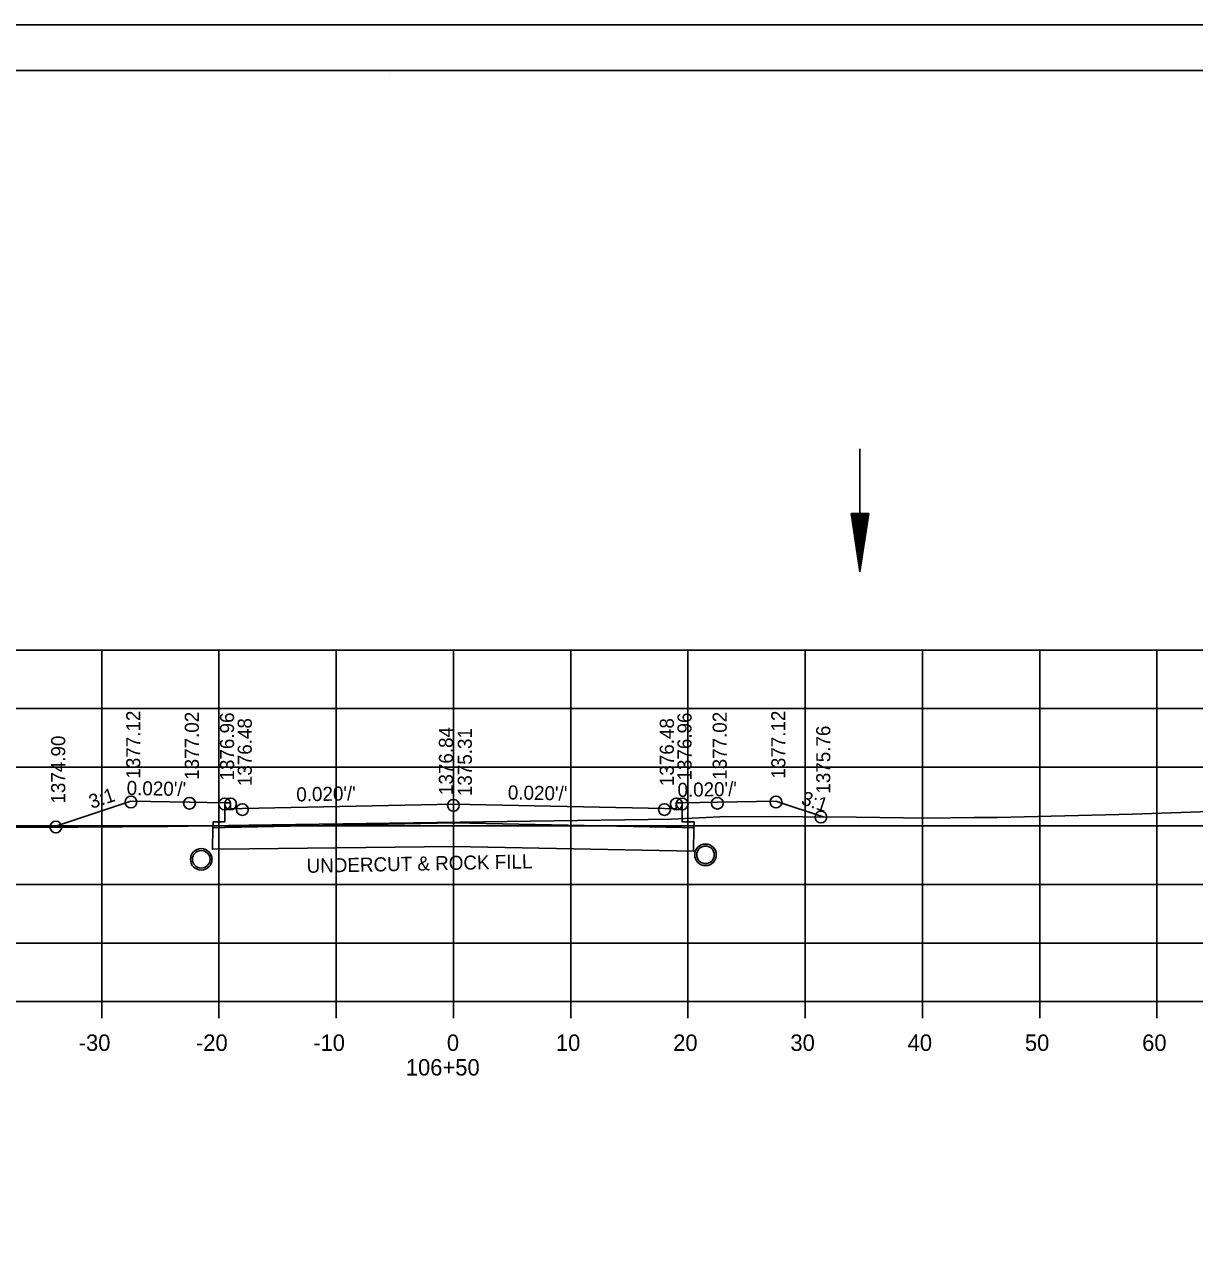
# Model space of a CAD drawing. Extents: x 1374311 to 1383814, y 384102 to 406278.
# Drawn here: x 1382684.3 to 1382784, y 385867.1 to 385972.6 of the extents above; entities that cross this region are included whole.
import ezdxf

# ---------------------------------------------------------------- set-up
doc = ezdxf.new("R2010")
doc.units = 0
for name, color, linetype in [('R_Axis', 7, 'Continuous'), ('R_Axis Annot', 7, 'Continuous'), ('R_Border', 7, 'Continuous'), ('R_Draft', 7, 'Continuous'), ('R_Exist Surface', 7, 'Continuous'), ('R_Fin Surface', 7, 'Continuous'), ('R_Grid', 7, 'Continuous'), ('R_No Plot', 7, 'Continuous'), ('R_Water', 7, 'Continuous'), ('R_Xsect Elev', 7, 'Continuous'), ('R_Xsect Slope', 7, 'Continuous')]:
    doc.layers.add(name, color=color, linetype=linetype)

msp = doc.modelspace()

# ---------------------------------------------------------------- linework, layer by layer
at = {"layer": 'R_Axis'}
for p, q in [((1382580.86, 385889.23), (1382860.86, 385889.23)), ((1382690.86, 385887.83), (1382690.86, 385889.23)), ((1382700.86, 385887.83), (1382700.86, 385889.23)), ((1382710.86, 385887.83), (1382710.86, 385889.23)), ((1382720.86, 385887.83), (1382720.86, 385889.23)), ((1382730.86, 385887.83), (1382730.86, 385889.23)), ((1382740.86, 385887.83), (1382740.86, 385889.23)), ((1382750.86, 385887.83), (1382750.86, 385889.23)), ((1382760.86, 385887.83), (1382760.86, 385889.23)), ((1382770.86, 385887.83), (1382770.86, 385889.23)), ((1382780.86, 385887.83), (1382780.86, 385889.23))]:
    msp.add_line(p, q, dxfattribs=at)
at = {"layer": 'R_Border'}
for p, q in [((1382562.86, 385968.69), (1382879.04, 385968.69)), ((1382715.38, 385968.43), (1382715.38, 385968.43)), ((1382715.38, 385968.43), (1382715.38, 385968.43))]:
    msp.add_line(p, q, dxfattribs=at)
at = {"layer": 'R_Draft'}
for p, q in [((1382754.78, 385930.89), (1382755.53, 385925.89)), ((1382756.28, 385930.89), (1382754.78, 385930.89)), ((1382754.9, 385930.89), (1382755.53, 385926.72)), ((1382755.03, 385930.89), (1382755.53, 385927.58)), ((1382755.15, 385930.89), (1382755.53, 385928.42)), ((1382755.28, 385930.89), (1382755.53, 385929.26)), ((1382755.41, 385930.89), (1382755.53, 385930.1)), ((1382756.28, 385930.89), (1382755.53, 385925.89)), ((1382755.77, 385930.89), (1382755.53, 385929.26)), ((1382756.02, 385930.89), (1382755.53, 385927.58)), ((1382756.15, 385930.89), (1382755.53, 385926.72)), ((1382755.9, 385930.89), (1382755.53, 385928.42)), ((1382755.64, 385930.89), (1382755.53, 385930.1))]:
    msp.add_line(p, q, dxfattribs=at)
at = {"layer": 'R_Exist Surface'}
msp.add_lwpolyline([(1382683.51, 385904.13), (1382688.85, 385904.12), (1382696.51, 385904.17), (1382703.41, 385904.28), (1382739.47, 385904.81), (1382744.18, 385905.02), (1382750.66, 385904.99), (1382755.21, 385904.97), (1382761.27, 385904.88), (1382765.27, 385904.94), (1382767.23, 385904.94), (1382778.78, 385905.22), (1382790.3, 385905.63), (1382792.58, 385905.55), (1382794.69, 385905.59), (1382802.8, 385905.59), (1382817.89, 385905.49), (1382833.71, 385905.81), (1382843.56, 385906.09), (1382859.23, 385906.17), (1382860.86, 385906.2)], dxfattribs=at)
for centre in [(1382742.36, 385901.76), (1382699.35, 385901.37)]:
    msp.add_circle(centre, 0.917, dxfattribs=at)
at = {"layer": 'R_Fin Surface'}
for p, q in [((1382741.33, 385902.07), (1382741.37, 385904.07)), ((1382720.86, 385902.48), (1382741.33, 385902.07))]:
    msp.add_line(p, q, dxfattribs=at)
for points in [[(1382686.68, 385904.13), (1382693.35, 385906.35), (1382698.35, 385906.25), (1382701.35, 385906.19), (1382701.85, 385906.19), (1382701.86, 385905.69), (1382702.86, 385905.71), (1382720.86, 385906.07), (1382738.86, 385905.71), (1382739.86, 385905.69), (1382739.87, 385906.19), (1382740.37, 385906.19), (1382743.37, 385906.25), (1382748.37, 385906.35), (1382752.47, 385904.98)], [(1382740.37, 385906.1), (1382740.38, 385904.56), (1382741.38, 385904.57), (1382741.37, 385904.07), (1382740.37, 385904.09), (1382720.86, 385904.48), (1382701.35, 385904.09), (1382700.35, 385904.07), (1382700.36, 385904.57), (1382701.36, 385904.56), (1382701.35, 385906.1)], [(1382700.35, 385904.07), (1382700.31, 385902.23), (1382703.45, 385902.28), (1382720.86, 385902.48)], [(1382700.35, 385904.07), (1382700.31, 385902.23), (1382703.45, 385902.28), (1382720.86, 385902.48)], [(1382741.37, 385904.07), (1382740.37, 385904.09), (1382720.86, 385904.48), (1382701.35, 385904.09), (1382700.35, 385904.07)], [(1382741.37, 385904.07), (1382741.33, 385902.07), (1382720.86, 385902.48)]]:
    msp.add_lwpolyline(points, dxfattribs=at)
at = {"layer": 'R_Grid'}
for p, q in [((1382580.86, 385919.23), (1382860.86, 385919.23)), ((1382690.86, 385889.23), (1382690.86, 385919.23)), ((1382700.86, 385889.23), (1382700.86, 385919.23)), ((1382710.86, 385889.23), (1382710.86, 385919.23)), ((1382720.86, 385889.23), (1382720.86, 385919.23)), ((1382730.86, 385889.23), (1382730.86, 385919.23)), ((1382740.86, 385889.23), (1382740.86, 385919.23)), ((1382750.86, 385889.23), (1382750.86, 385919.23)), ((1382760.86, 385889.23), (1382760.86, 385919.23)), ((1382770.86, 385889.23), (1382770.86, 385919.23)), ((1382780.86, 385889.23), (1382780.86, 385919.23)), ((1382580.86, 385914.23), (1382860.86, 385914.23)), ((1382580.86, 385909.23), (1382860.86, 385909.23)), ((1382580.86, 385904.23), (1382860.86, 385904.23)), ((1382580.86, 385899.23), (1382860.86, 385899.23)), ((1382580.86, 385894.23), (1382860.86, 385894.23)), ((1382580.86, 385889.23), (1382860.86, 385889.23))]:
    msp.add_line(p, q, dxfattribs=at)
at = {"layer": 'R_No Plot'}
msp.add_line((1382550.46, 385972.58), (1382883.79, 385972.58), dxfattribs=at)
for points in [[(1382550.45, 385972.58), (1382883.79, 385972.58), (1382883.79, 385759.24), (1382550.45, 385759.24)], [(1382796.78, 385968.69), (1382796.78, 385958.81), (1382832.51, 385958.81), (1382832.51, 385955.89), (1382855.71, 385955.89), (1382855.71, 385932.67), (1382879.04, 385932.67), (1382879.04, 385763.23), (1382562.86, 385763.23), (1382562.86, 385968.69)]]:
    msp.add_lwpolyline(points, close=True, dxfattribs=at)
for centre in [(1382693.35, 385906.26), (1382698.35, 385906.16), (1382701.35, 385906.1), (1382701.85, 385906.1), (1382702.86, 385905.62), (1382720.86, 385905.98), (1382738.86, 385905.62), (1382739.87, 385906.1), (1382740.37, 385906.1), (1382743.37, 385906.16), (1382748.37, 385906.26), (1382752.2, 385904.98), (1382686.95, 385904.13), (1382686.95, 385904.13)]:
    msp.add_circle(centre, 0.5, dxfattribs=at)
at = {"layer": 'R_Water'}
msp.add_line((1382755.53, 385936.39), (1382755.53, 385925.89), dxfattribs=at)
for centre in [(1382699.35, 385901.37), (1382742.36, 385901.76)]:
    msp.add_circle(centre, 0.75, dxfattribs=at)

# ---------------------------------------------------------------- texts
at = {"layer": 'R_Axis Annot'}
for s, p in [('-30', (1382688.9, 385885.03)), ('-20', (1382698.9, 385885.03)), ('-10', (1382708.9, 385885.03)), ('0', (1382720.3, 385885.03)), ('10', (1382729.6, 385885.03)), ('20', (1382739.6, 385885.03)), ('30', (1382749.6, 385885.03)), ('40', (1382759.6, 385885.03)), ('50', (1382769.6, 385885.03)), ('60', (1382779.6, 385885.03)), ('106+50', (1382716.8, 385882.93))]:
    msp.add_text(s, height=1.4, dxfattribs=at).set_placement(p)
at = {"layer": 'R_Fin Surface'}
msp.add_text('UNDERCUT & ROCK FILL', height=1.2, rotation=1.1458, dxfattribs=at).set_placement((1382708.35, 385900.22))
at = {"layer": 'R_Xsect Elev'}
for s, p in [('1377.12', (1382694.15, 385908.26)), ('1377.02', (1382699.15, 385908.16)), ('1376.96', (1382702.15, 385908.1)), ('1376.48', (1382703.66, 385907.62)), ('1376.48', (1382739.66, 385907.62)), ('1376.96', (1382741.17, 385908.1)), ('1377.02', (1382744.17, 385908.16)), ('1377.12', (1382749.17, 385908.26)), ('1376.84', (1382720.82, 385906.86)), ('1375.31', (1382722.43, 385906.77)), ('1375.76', (1382753, 385906.98)), ('1374.90', (1382687.75, 385906.13))]:
    msp.add_text(s, height=1.2, rotation=90, dxfattribs=at).set_placement(p)
at = {"layer": 'R_Xsect Slope'}
for s, rotation, p in [("0.020'/'", 358.8542, (1382692.98, 385906.87)), ("0.020'/'", 1.1458, (1382739.98, 385906.69)), ('3:1', 18.4349, (1382689.99, 385905.67)), ("0.020'/'", 1.1458, (1382707.47, 385906.31)), ("0.020'/'", 358.8542, (1382725.49, 385906.49)), ('3:1', 341.5651, (1382750.44, 385906.09))]:
    msp.add_text(s, height=1.2, rotation=rotation, dxfattribs=at).set_placement(p)

doc.saveas('drawing.dxf')
